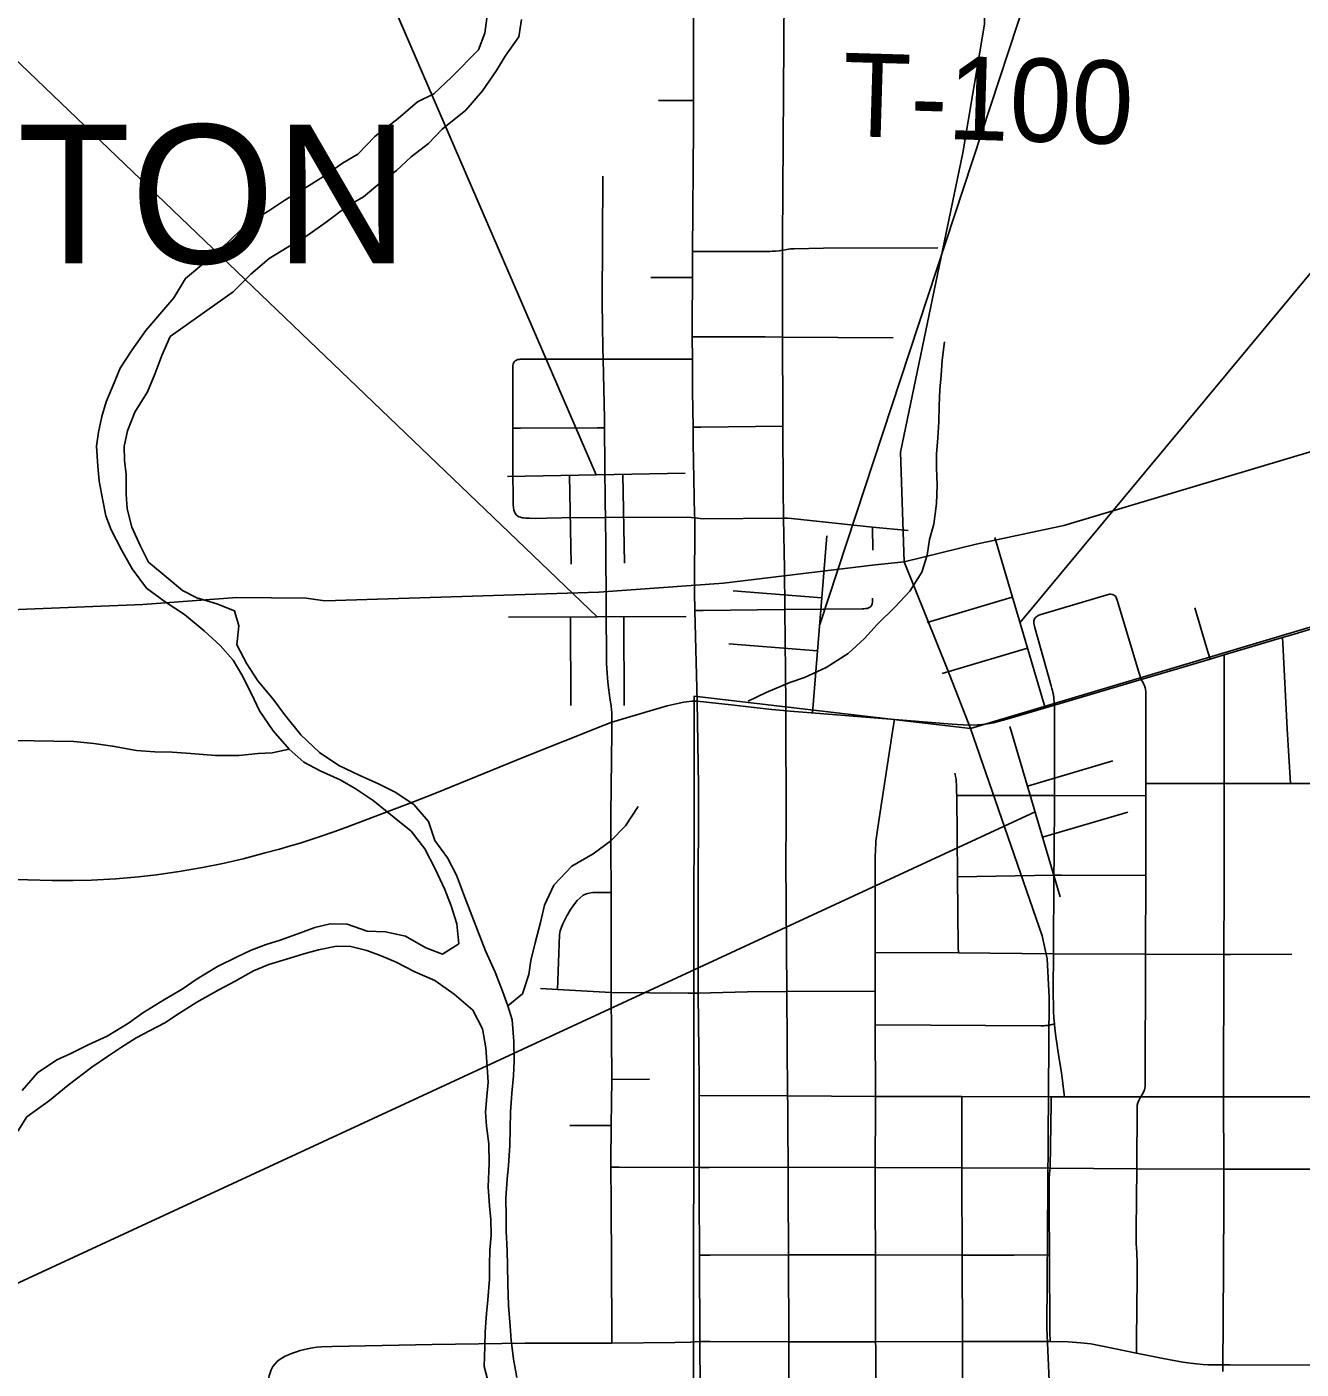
# Model space of a CAD drawing. Extents: x -87 to 2145, y -2128 to 440.
# Drawn here: x 68.46 to 91.41, y 60.65 to 84.83 of the extents above; entities that cross this region are included whole.
import ezdxf

# ---------------------------------------------------------------- set-up
doc = ezdxf.new("R2010")
doc.units = 0
for name, color, linetype in [('Default', 7, 'Continuous'), ('GM_X_City_Street', 7, 'Continuous'), ('GM_X_Corporation_Text', 7, 'Continuous'), ('GM_X_County_Road', 7, 'Continuous'), ('GM_X_Major_River', 7, 'Continuous'), ('GM_X_Minor_River', 7, 'Continuous'), ('GM_X_Rail_Line', 7, 'Continuous'), ('GM_X_State_Route', 7, 'Continuous'), ('GM_X_Township_Road_Text', 7, 'Continuous'), ('GM_X_US_Route', 7, 'Continuous'), ('SH_Text', 7, 'Continuous'), ('SN_P_Signs', 7, 'Continuous')]:
    doc.layers.add(name, color=color, linetype=linetype)

msp = doc.modelspace()

# ---------------------------------------------------------------- linework, layer by layer
at = {"layer": 'Default'}
for points in [[(80.475, 85.523), (80.467, 85.428), (80.464, 83.505), (80.464, 83.009), (80.448, 80.784), (80.447, 80.538), (80.446, 80.315), (80.443, 79.506), (80.444, 79.246), (80.446, 78.846), (80.448, 78.263), (80.457, 77.621), (80.462, 77.329), (80.486, 76.035), (80.487, 75.988), (80.484, 74.645), (80.492, 74.318), (80.533, 72.684)], [(81.876, 72.534), (82.086, 72.513), (82.129, 72.509), (82.889, 72.448), (83.721, 72.38), (84.086, 72.352), (85.126, 72.27), (85.42, 72.253), (85.582, 72.255), (85.658, 72.261), (85.726, 72.269), (85.801, 72.281), (85.869, 72.294), (86.153, 72.371), (86.965, 72.611), (88.528, 73.074), (89.769, 73.442), (90.021, 73.516), (91.076, 73.829), (91.285, 73.891), (91.931, 74.086)], [(80.533, 72.684), (81.142, 72.617), (81.561, 72.567), (81.876, 72.534)]]:
    msp.add_lwpolyline(points, dxfattribs=at)
at = {"layer": 'GM_X_City_Street'}
for p, q in [((83.698, 75.404), (83.688, 75.819)), ((82.161, 65.569), (82.147, 67.453)), ((78.995, 65.866), (79.672, 65.871))]:
    msp.add_line(p, q, dxfattribs=at)
for points in [[(82.129, 72.509), (82.128, 72.642), (82.11, 74.336), (82.102, 75.066), (82.089, 75.982), (82.081, 76.508), (82.073, 77.637), (82.072, 77.866), (82.069, 79.244), (82.07, 80.807), (82.069, 81.003), (82.097, 85.431), (82.098, 85.481)], [(79.838, 83.504), (80.337, 83.504), (80.464, 83.505)], [(78.995, 65.866), (78.984, 67.431), (78.984, 69.233), (78.979, 70.055), (78.976, 70.646), (78.995, 72.118), (78.997, 72.302), (78.993, 72.473), (78.982, 72.593), (78.956, 72.742), (78.927, 72.969), (78.915, 73.099), (78.908, 73.196), (78.901, 73.356), (78.889, 75.462), (78.88, 75.99), (78.876, 76.261), (78.865, 77.607), (78.864, 77.769), (78.838, 78.845), (78.833, 79.043), (78.824, 79.453), (78.823, 79.864), (78.83, 82.142)], [(80.448, 80.784), (80.592, 80.784), (81.802, 80.787), (81.839, 80.788), (81.885, 80.789), (81.94, 80.792), (82.01, 80.799), (82.07, 80.807), (82.117, 80.816), (82.148, 80.823), (82.182, 80.83), (82.212, 80.833), (82.245, 80.836), (82.281, 80.836), (82.809, 80.845), (84.869, 80.849)], [(79.696, 80.316), (80.319, 80.315), (80.446, 80.315)], [(80.444, 79.246), (80.571, 79.246), (81.755, 79.246), (82.069, 79.244), (84.06, 79.233)], [(77.274, 76.04), (77.251, 76.071), (77.24, 76.095), (77.231, 76.124), (77.224, 76.175), (77.22, 76.223), (77.219, 76.248), (77.217, 76.343), (77.214, 76.797), (77.212, 77.601), (77.209, 78.683), (77.212, 78.73), (77.216, 78.756), (77.222, 78.776), (77.233, 78.796), (77.256, 78.818)], [(77.256, 78.818), (77.277, 78.83), (77.297, 78.837), (77.326, 78.842), (77.345, 78.843), (77.452, 78.845), (78.838, 78.845), (80.333, 78.846), (80.446, 78.846)], [(77.212, 77.601), (77.347, 77.602), (78.728, 77.607), (78.865, 77.607)], [(80.457, 77.621), (80.598, 77.623), (82.073, 77.637)], [(77.274, 76.04), (77.299, 76.019), (77.321, 76.006), (77.347, 75.997), (77.38, 75.988), (77.41, 75.984), (77.446, 75.98), (77.513, 75.978), (77.612, 75.975), (77.825, 75.98), (78.087, 75.986), (78.88, 75.99), (80.361, 75.998), (80.423, 75.995), (80.487, 75.988)], [(80.487, 75.988), (80.588, 75.974), (80.642, 75.97), (82.089, 75.982), (82.128, 75.98), (82.16, 75.978), (82.232, 75.972), (83.688, 75.819), (84.334, 75.758)], [(83.656, 74.385), (83.67, 74.405), (83.678, 74.42), (83.683, 74.436), (83.688, 74.473), (83.69, 74.54)], [(86.608, 74.169), (86.624, 74.191), (86.641, 74.205), (86.656, 74.215), (86.676, 74.226), (86.705, 74.237), (87.919, 74.601), (87.941, 74.606), (87.958, 74.609), (87.978, 74.61), (88.008, 74.606), (88.031, 74.599)], [(88.525, 65.552), (88.56, 65.613), (88.587, 65.68), (88.595, 65.707), (88.601, 65.748), (88.605, 68.122), (88.611, 69.539), (88.613, 70.979), (88.613, 71.202), (88.613, 72.853), (88.608, 72.901), (88.602, 72.923), (88.587, 72.965), (88.572, 72.998), (88.559, 73.023), (88.528, 73.074), (88.488, 73.207), (88.099, 74.502), (88.087, 74.535), (88.081, 74.551), (88.07, 74.569), (88.048, 74.59), (88.031, 74.599)], [(80.492, 74.318), (80.64, 74.319), (82.11, 74.336), (83.504, 74.348), (83.532, 74.349), (83.565, 74.352), (83.593, 74.355), (83.616, 74.362), (83.637, 74.372), (83.656, 74.385)], [(89.769, 73.442), (89.713, 73.633), (89.498, 74.362)], [(87.146, 65.556), (87.129, 65.69), (87.103, 65.896), (87.085, 66.025), (87.046, 66.276), (87.021, 66.437), (86.986, 66.685), (86.967, 66.844), (86.965, 66.867), (86.956, 66.975), (86.95, 67.096), (86.946, 67.495), (86.949, 68.128), (86.958, 69.545), (86.96, 69.851), (86.968, 70.982), (86.967, 72.506), (86.965, 72.611), (86.962, 72.66), (86.956, 72.73), (86.954, 72.749), (86.947, 72.79), (86.941, 72.822), (86.937, 72.842), (86.929, 72.877), (86.92, 72.909), (86.906, 72.959), (86.619, 73.988), (86.609, 74.027), (86.6, 74.062), (86.596, 74.089), (86.594, 74.108), (86.596, 74.132), (86.608, 74.169)], [(91.218, 71.199), (91.161, 72.185), (91.081, 73.723), (91.076, 73.829)], [(90.009, 65.553), (90.018, 68.121), (90.023, 69.331), (90.026, 70.052), (90.024, 71.197), (90.021, 73.402), (90.021, 73.516)], [(82.147, 67.453), (82.131, 69.804), (82.132, 70.492), (82.129, 72.509)], [(83.743, 65.562), (83.739, 66.852), (83.738, 67.46), (83.739, 68.157), (83.738, 69.752), (83.736, 69.882), (83.742, 69.995), (83.743, 70.026), (83.748, 70.103), (83.752, 70.159), (83.801, 70.529), (84.064, 72.213), (84.086, 72.352)], [(85.237, 68.15), (85.234, 68.249), (85.221, 69.517), (85.206, 70.986), (85.205, 71.05), (85.203, 71.122), (85.202, 71.156), (85.201, 71.188), (85.199, 71.222), (85.197, 71.255), (85.194, 71.279), (85.19, 71.303), (85.186, 71.328), (85.177, 71.362), (85.171, 71.384)], [(88.613, 71.202), (88.756, 71.202), (90.024, 71.197), (90.512, 71.198), (91.218, 71.199), (92.349, 71.2), (92.397, 71.2), (93.349, 71.199), (93.527, 71.199), (94.53, 71.193), (94.586, 71.194), (95.775, 71.196), (95.957, 71.196), (96.942, 71.195), (97.222, 71.193), (97.965, 71.188)], [(85.206, 70.986), (85.318, 70.986), (86.968, 70.982), (88.613, 70.979)], [(85.221, 69.517), (86.958, 69.545), (87.091, 69.545), (88.611, 69.539)], [(78.018, 67.485), (78.052, 68.471), (78.065, 68.545), (78.087, 68.61), (78.11, 68.67), (78.185, 68.816), (78.246, 68.914), (78.312, 69.011), (78.373, 69.09), (78.425, 69.142), (78.481, 69.185), (78.536, 69.213), (78.588, 69.226), (78.653, 69.233), (78.846, 69.233), (78.984, 69.233)], [(83.739, 68.157), (85.237, 68.15), (86.949, 68.128), (88.605, 68.122), (90.018, 68.121), (90.14, 68.121), (91.24, 68.126)], [(77.712, 67.505), (78.018, 67.485), (78.984, 67.431)], [(78.984, 67.431), (80.369, 67.424), (80.55, 67.423)], [(80.55, 67.423), (81.437, 67.444), (82.147, 67.453), (83.738, 67.46)], [(83.739, 66.852), (86.722, 66.833), (86.781, 66.834), (86.808, 66.836), (86.852, 66.841), (86.897, 66.85), (86.926, 66.857), (86.965, 66.867)], [(78.995, 61.115), (78.993, 61.357), (78.982, 63.647), (78.977, 64.285), (78.976, 64.401), (78.982, 65.02), (78.982, 65.039), (78.995, 65.866)], [(80.568, 65.577), (82.161, 65.569), (83.743, 65.562), (85.301, 65.558), (86.908, 65.556), (87.146, 65.556), (88.525, 65.552), (90.009, 65.553), (91.592, 65.551), (92.384, 65.55), (94.04, 65.545)], [(82.192, 52.438), (82.192, 53.449), (82.192, 55.872), (82.19, 57.486), (82.189, 58.709), (82.19, 59.642), (82.19, 59.779), (82.184, 61.139), (82.178, 62.705), (82.177, 62.958), (82.173, 63.624), (82.169, 64.284), (82.165, 65.026), (82.162, 65.419), (82.161, 65.569)], [(83.715, 56.052), (83.732, 56.115), (83.745, 56.229), (83.752, 56.373), (83.754, 56.513), (83.742, 57.16), (83.742, 57.483), (83.743, 58.778), (83.743, 58.996), (83.744, 59.417), (83.747, 61.039), (83.746, 61.139), (83.744, 62.425), (83.742, 62.707), (83.741, 62.801), (83.74, 63.505), (83.736, 64.193), (83.736, 64.278), (83.742, 65.402), (83.743, 65.562)], [(85.318, 58.203), (85.313, 59.899), (85.308, 61.143), (85.303, 62.702), (85.298, 64.084), (85.297, 64.273), (85.297, 64.799), (85.3, 65.424), (85.301, 65.558)], [(86.889, 61.146), (86.886, 61.311), (86.879, 62.705), (86.874, 63.538), (86.871, 63.898), (86.874, 64.077), (86.879, 64.171), (86.887, 64.266), (86.888, 64.284), (86.906, 65.436), (86.908, 65.556)], [(88.442, 60.935), (88.444, 61.175), (88.457, 62.29), (88.456, 62.552), (88.453, 62.749), (88.441, 62.912), (88.441, 63.158), (88.45, 64.253), (88.459, 65.403), (88.466, 65.443), (88.485, 65.49), (88.507, 65.525), (88.525, 65.552)], [(90.001, 60.602), (90.002, 60.724), (90.004, 61.488), (90.019, 63.605), (90.019, 64.146), (90.018, 64.247), (90.009, 65.553)], [(78.238, 65.039), (78.839, 65.039), (78.982, 65.039)], [(78.977, 64.285), (79.125, 64.285), (80.567, 64.277)], [(80.567, 64.277), (80.746, 64.278), (82.169, 64.284), (83.736, 64.278), (85.297, 64.273), (86.887, 64.266), (88.45, 64.253), (90.018, 64.247), (91.58, 64.25), (93.632, 64.229)], [(80.573, 62.703), (80.767, 62.703), (82.178, 62.705), (83.742, 62.707), (85.303, 62.702), (86.239, 62.7), (86.879, 62.705)], [(77.431, 61.116), (78.995, 61.115), (80.127, 61.124), (80.409, 61.132), (80.582, 61.145)], [(80.582, 61.145), (80.767, 61.144), (82.184, 61.139), (83.746, 61.139), (85.308, 61.143), (86.889, 61.146), (87.214, 61.138), (87.443, 61.123), (87.622, 61.1), (87.831, 61.058), (88.442, 60.935), (88.925, 60.837), (89.281, 60.773), (89.415, 60.753), (89.525, 60.741), (89.638, 60.732), (89.737, 60.727), (90.002, 60.724), (90.131, 60.723), (93.319, 60.716)]]:
    msp.add_lwpolyline(points, dxfattribs=at)
at = {"layer": 'GM_X_County_Road'}
for points in [[(73.002, 60.813), (73.053, 60.846), (73.11, 60.879), (73.171, 60.907), (73.227, 60.93), (73.312, 60.959), (73.383, 60.981), (73.435, 60.996), (73.513, 61.013), (73.602, 61.03), (73.683, 61.042), (73.772, 61.048), (73.958, 61.056), (75.76, 61.093), (77.431, 61.116)], [(72.812, 60.467), (72.821, 60.527), (72.839, 60.582), (72.858, 60.632), (72.891, 60.694), (72.923, 60.738), (72.964, 60.783), (73.002, 60.813)]]:
    msp.add_lwpolyline(points, dxfattribs=at)
at = {"layer": 'GM_X_Major_River'}
for points in [[(76.763, 85.361), (76.757, 85.079), (76.709, 84.718), (76.591, 84.418), (76.108, 83.925), (75.79, 83.629), (75.495, 83.485), (75.147, 83.18), (74.728, 82.856), (74.419, 82.541), (74.144, 82.375), (73.848, 82.17), (73.45, 81.917), (73.104, 81.713), (72.818, 81.518), (72.401, 81.265), (72.051, 80.92), (71.683, 80.605), (71.314, 80.301), (71.105, 79.953)], [(72.174, 80.06), (72.492, 80.376), (72.82, 80.661), (73.146, 80.855), (73.502, 81.069), (73.85, 81.314), (74.238, 81.607), (74.523, 81.772), (74.851, 82.047), (75.117, 82.243), (75.383, 82.489), (75.69, 82.734), (75.937, 82.991), (76.367, 83.334), (76.666, 83.68), (76.915, 84.048), (77.072, 84.306), (77.321, 84.654), (77.367, 84.965)], [(71.105, 79.953), (70.599, 79.36), (70.353, 79.013), (70.137, 78.686), (70.032, 78.418), (69.886, 78.079), (69.811, 77.81), (69.747, 77.53), (69.712, 77.28), (69.736, 76.919), (69.762, 76.648), (69.826, 76.296), (69.882, 76.025), (69.978, 75.773), (70.162, 75.409), (70.357, 75.065), (70.612, 74.72), (70.949, 74.474), (71.296, 74.247), (71.652, 73.951), (71.938, 73.685), (72.174, 73.421), (72.33, 73.158), (72.505, 72.814), (72.65, 72.511), (72.894, 72.146), (73.18, 71.82), (73.446, 71.585), (73.744, 71.43), (74.103, 71.264), (74.371, 71.109), (74.698, 70.893), (75.073, 70.586), (75.38, 70.34), (75.625, 70.025), (75.81, 69.661), (75.984, 69.288), (76.099, 68.995), (76.204, 68.673), (76.238, 68.311), (75.945, 68.126), (75.646, 68.241), (75.278, 68.448), (74.919, 68.524), (74.588, 68.539), (74.23, 68.666), (73.919, 68.671), (73.647, 68.605), (73.385, 68.51), (73.022, 68.375), (72.77, 68.299), (72.498, 68.194), (72.245, 68.078), (71.892, 67.903), (71.527, 67.679), (71.253, 67.493), (70.94, 67.308), (70.545, 67.064), (70.291, 66.878), (69.906, 66.644), (69.563, 66.49), (69.25, 66.334), (68.997, 66.218), (68.652, 65.984), (68.376, 65.668)], [(77.281, 60.496), (77.226, 60.828), (77.182, 61.17), (77.166, 61.42), (77.132, 61.792), (77.119, 62.183), (77.114, 62.514), (77.109, 62.784), (77.094, 63.135), (77.089, 63.396), (77.084, 63.727), (77.11, 64.067), (77.134, 64.317), (77.16, 64.678), (77.17, 65.279), (77.196, 65.619), (77.221, 65.929), (77.236, 66.2), (77.231, 66.551), (77.198, 66.942), (77.122, 67.194), (77.026, 67.456), (76.891, 67.799), (76.717, 68.183), (76.573, 68.556), (76.343, 69.161), (76.199, 69.545), (76.034, 69.858), (75.808, 70.172), (75.694, 70.515), (75.428, 70.82), (75.091, 71.046), (74.793, 71.192), (74.445, 71.348), (74.077, 71.525), (73.73, 71.761), (73.394, 72.077), (73.1, 72.443), (72.894, 72.717), (72.619, 73.052), (72.423, 73.356), (72.239, 73.7), (72.274, 74.04), (72.199, 74.312), (71.88, 74.438), (71.521, 74.544), (71.263, 74.679), (71.006, 74.894), (70.65, 75.19), (70.504, 75.473), (70.35, 75.817), (70.265, 76.149), (70.249, 76.41), (70.245, 76.77), (70.219, 77.021), (70.213, 77.272), (70.268, 77.552), (70.404, 77.89), (70.631, 78.257), (70.766, 78.576), (70.892, 78.914), (71.038, 79.252), (72.174, 80.06)], [(70.68, 66.751), (70.943, 66.887), (71.206, 67.063), (71.52, 67.258), (71.915, 67.482), (72.208, 67.638), (72.542, 67.822), (72.814, 67.938), (73.197, 68.052), (73.449, 68.128), (73.711, 68.203), (74.033, 68.268), (74.293, 68.264), (74.583, 68.189), (74.842, 68.094), (75.11, 67.979), (75.448, 67.803), (75.806, 67.647), (76.153, 67.401), (76.489, 67.114), (76.664, 66.781), (76.728, 66.439), (76.744, 66.178), (76.768, 65.817), (76.744, 65.557), (76.719, 65.276), (76.735, 65.026), (76.78, 64.704), (76.784, 64.353), (76.767, 63.933), (76.791, 63.592), (76.817, 63.341), (76.822, 63.06), (76.798, 62.79), (76.794, 62.529), (76.789, 62.269), (76.763, 61.898), (76.739, 61.648), (76.713, 61.318), (76.709, 61.057), (76.693, 60.697), (76.787, 60.354)], [(68.294, 64.937), (68.459, 65.195), (68.865, 65.489), (69.2, 65.764), (69.626, 66.088), (69.91, 66.283), (70.164, 66.449), (70.427, 66.615), (70.68, 66.751)]]:
    msp.add_lwpolyline(points, dxfattribs=at)
at = {"layer": 'GM_X_Minor_River'}
for points in [[(84.988, 79.157), (84.943, 78.827), (84.928, 78.557), (84.904, 78.297), (84.889, 78.007), (84.884, 77.716), (84.869, 77.426), (84.845, 77.135), (84.84, 76.885), (84.855, 76.574), (84.84, 76.244), (84.793, 75.874), (84.719, 75.594), (84.674, 75.314), (84.579, 75.005), (84.363, 74.668), (84.097, 74.382), (83.771, 74.067), (83.546, 73.81), (83.251, 73.544), (82.856, 73.291), (82.462, 73.107), (82.2, 73.021), (81.776, 72.838), (81.453, 72.683)], [(73.18, 71.82), (72.878, 71.755), (72.627, 71.739), (72.276, 71.705), (71.855, 71.702), (71.414, 71.74), (71.074, 71.766), (70.763, 71.771), (70.433, 71.796), (70.003, 71.874), (69.663, 71.92), (69.303, 71.956), (68.231, 71.974)], [(77.122, 67.194), (77.386, 67.41), (77.502, 67.759), (77.536, 68.009), (77.612, 68.328), (77.708, 68.697), (77.783, 69.007), (77.95, 69.365), (78.276, 69.71), (78.661, 69.934), (78.975, 70.169), (79.241, 70.435), (79.467, 70.782)]]:
    msp.add_lwpolyline(points, dxfattribs=at)
at = {"layer": 'GM_X_Rail_Line'}
for points in [[(84.262, 75.195), (85.555, 75.511), (87.137, 75.848), (109.888, 82.652), (131.343, 89.033), (153.492, 95.84), (178.168, 103.295), (200.207, 109.918), (206.322, 111.759), (210.944, 112.625), (214.391, 113.306), (217.944, 114.045), (221.724, 114.913), (223.852, 115.454), (226.693, 115.749), (227.843, 115.733)], [(85.452, 72.193), (102.397, 77.245), (110.324, 79.597), (120.225, 82.518), (145.521, 89.976), (177.626, 99.356), (203.084, 106.73), (227.824, 114.019), (228.565, 114.249), (228.858, 114.342), (229.049, 114.48), (229.134, 114.685), (229.071, 115.804)], [(79.561, 106.615), (78.933, 103.735), (79.334, 101.706), (80.496, 100.567), (81.277, 99.343), (83.26, 93.74), (84.435, 91.12), (85.297, 88.727), (85.68, 86.199), (85.704, 84.883), (85.319, 82.562), (84.192, 77.17), (84.262, 75.195)], [(30, 79.446), (49.862, 74.317), (51.231, 74.078), (52.169, 74.005), (54.073, 73.856), (55.733, 73.785), (68.449, 74.343), (70.546, 74.425), (72.24, 74.553), (73.489, 74.538), (73.827, 74.492), (78.76, 74.646), (81.006, 74.81), (83.74, 75.138), (84.262, 75.195)], [(84.262, 75.195), (85.04, 73.254), (85.452, 72.193)], [(89.867, 10), (87.301, 19.053), (83.787, 28.259), (81.889, 33.123), (81.197, 35.21), (80.77, 37.859), (80.645, 39.788), (80.466, 60.577), (80.479, 72.774), (85.452, 72.193)], [(85.452, 72.193), (86.746, 68.453), (86.836, 68.039), (86.87, 67.352), (86.831, 61.391), (87.02, 57.037), (87.556, 55.021), (88.172, 53.788), (89.527, 52.311), (90.365, 51.557), (91.131, 50.796), (92.372, 49.483), (92.967, 48.522), (93.608, 46.975), (93.887, 44.894), (93.92, 42.838), (93.009, 19.914), (92.636, 10)]]:
    msp.add_lwpolyline(points, dxfattribs=at)
at = {"layer": 'GM_X_State_Route'}
for p, q in [((80.55, 67.423), (80.552, 68.899)), ((80.568, 65.577), (80.565, 65.868)), ((80.567, 64.277), (80.568, 65.577)), ((80.582, 61.145), (80.573, 62.703)), ((80.587, 60.298), (80.582, 61.145))]:
    msp.add_line(p, q, dxfattribs=at)
for points in [[(80.533, 72.684), (80.492, 74.318), (80.484, 74.645), (80.487, 75.988), (80.486, 76.035), (80.462, 77.329), (80.457, 77.621), (80.448, 78.263), (80.446, 78.846), (80.444, 79.246), (80.443, 79.506), (80.446, 80.315), (80.447, 80.538), (80.448, 80.784), (80.464, 83.009), (80.464, 83.505), (80.467, 85.428), (80.475, 85.523)], [(80.552, 68.899), (80.557, 71.165), (80.533, 72.684)], [(80.565, 65.868), (80.55, 67.4), (80.55, 67.423)], [(80.573, 62.703), (80.567, 63.793), (80.567, 64.277)]]:
    msp.add_lwpolyline(points, dxfattribs=at)
at = {"layer": 'GM_X_US_Route'}
for points in [[(81.876, 72.534), (82.086, 72.513), (82.129, 72.509), (82.889, 72.448), (83.721, 72.38), (84.086, 72.352), (85.126, 72.27), (85.42, 72.253), (85.582, 72.255), (85.658, 72.261), (85.726, 72.269), (85.801, 72.281), (85.869, 72.294), (86.153, 72.371), (86.965, 72.611), (88.528, 73.074), (89.769, 73.442), (90.021, 73.516), (91.076, 73.829), (91.285, 73.891), (91.931, 74.086)], [(79.687, 72.506), (79.994, 72.597), (80.155, 72.636), (80.294, 72.665), (80.435, 72.68), (80.533, 72.684)], [(80.533, 72.684), (81.142, 72.617), (81.561, 72.567), (81.876, 72.534)], [(72.355, 69.842), (72.752, 69.95), (73.011, 70.017), (73.206, 70.074), (73.381, 70.127), (73.707, 70.235), (73.989, 70.33), (74.202, 70.405), (74.552, 70.536), (75.025, 70.72), (75.392, 70.86), (75.804, 71.022), (77.437, 71.687), (78.855, 72.25), (78.997, 72.302), (79.687, 72.506)], [(67.687, 69.477), (68.474, 69.462), (68.917, 69.452), (69.293, 69.452), (69.621, 69.46), (70.062, 69.484), (70.47, 69.517), (70.796, 69.553), (71.201, 69.611), (71.621, 69.683), (71.989, 69.759), (72.355, 69.842)]]:
    msp.add_lwpolyline(points, dxfattribs=at)
at = {"layer": 'SH_Text'}
for p, q in [((78.713, 76.761), (68.577, 100.232)), ((82.738, 74.065), (90.821, 98.604)), ((86.344, 74.096), (101.688, 92.57)), ((78.732, 74.203), (60.108, 92.056)), ((86.618, 70.69), (61.958, 59.262))]:
    msp.add_line(p, q, dxfattribs=at)
at = {"layer": 'SN_P_Signs'}
for p, q in [((77.114, 76.731), (80.313, 76.79)), ((78.234, 76.752), (78.263, 75.152)), ((78.713, 76.761), (78.713, 76.761)), ((78.713, 76.761), (78.713, 76.761)), ((79.193, 76.77), (79.223, 75.17)), ((82.867, 75.66), (82.609, 72.47)), ((85.89, 75.63), (86.799, 72.562)), ((82.777, 74.544), (81.182, 74.673)), ((86.208, 74.556), (84.674, 74.102)), ((77.132, 74.198), (80.332, 74.208)), ((78.252, 74.202), (78.257, 72.602)), ((78.732, 74.203), (78.732, 74.203)), ((78.732, 74.203), (78.732, 74.203)), ((79.212, 74.205), (79.217, 72.605)), ((82.738, 74.065), (82.738, 74.065)), ((82.738, 74.065), (82.738, 74.065)), ((86.344, 74.096), (86.344, 74.096)), ((86.344, 74.096), (86.344, 74.096)), ((82.699, 73.587), (81.104, 73.716)), ((86.48, 73.636), (84.946, 73.181)), ((87.072, 69.156), (86.163, 72.224)), ((86.482, 71.15), (88.016, 71.605)), ((86.618, 70.69), (86.618, 70.69)), ((86.618, 70.69), (86.618, 70.69)), ((86.754, 70.23), (88.288, 70.684))]:
    msp.add_line(p, q, dxfattribs=at)

# ---------------------------------------------------------------- texts
at = {"layer": 'GM_X_Corporation_Text'}
msp.add_text('COVINGTON', height=2.5, rotation=0, dxfattribs=at).set_placement((55.096, 80.571))
at = {"layer": 'GM_X_Township_Road_Text'}
msp.add_text('T-100', height=1.5, rotation=358.3143, dxfattribs=at).set_placement((83.131, 82.868))

doc.saveas('drawing.dxf')
